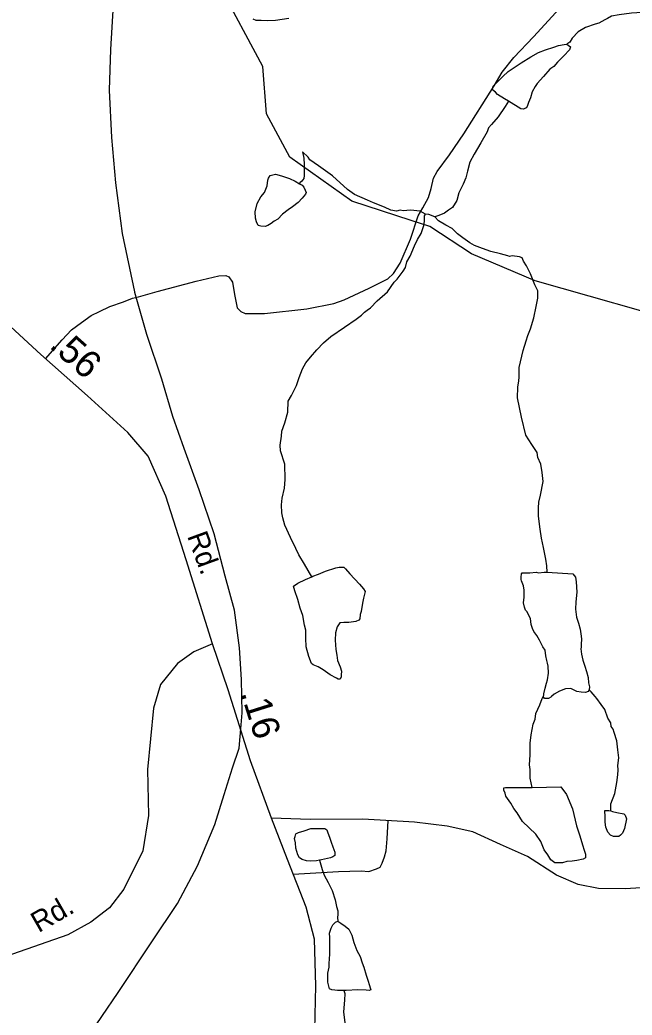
# Model space of a CAD drawing. Extents: x 2001466 to 2224147, y 644118 to 847247.
# Drawn here: x 2016560 to 2019370, y 709402 to 713970 of the extents above; entities that cross this region are included whole.
import ezdxf

# ---------------------------------------------------------------- set-up
doc = ezdxf.new("R2010")
doc.units = 0
for name, color, linetype in [('Exist Hydrographic Misc Water Feature', 7, 'Continuous'), ('Exist Railroad Mainline', 7, 'Continuous'), ('Exist Road Non-System Type 51', 7, 'Continuous'), ('Exist Road Secondary Mileage Hundredths English Label', 7, 'Continuous'), ('Exist Road Secondary Type 51 Attributed', 7, 'Continuous'), ('Exist Road Secondary Type 51 Label', 7, 'Continuous')]:
    doc.layers.add(name, color=color, linetype=linetype)

msp = doc.modelspace()

# ---------------------------------------------------------------- linework, layer by layer
at = {"layer": 'Exist Hydrographic Misc Water Feature'}
msp.add_line((2018962.9, 710864.5), (2018965, 710870.5), dxfattribs=at)
for points in [[(2018356.4, 713049.4), (2018084.1, 713137.3), (2017800.1, 713340), (2017692, 713539.1), (2017675, 713756), (2017475, 714130.8), (2017425, 714371.3)], [(2019729, 714100.5), (2019702.9, 714094.5), (2019663, 714082.6), (2019627.1, 714072.5), (2019596.9, 714070.5), (2019578.9, 714060.5), (2019533.2, 714036.5), (2019511, 714024.5), (2019485.2, 714012.5), (2019449.1, 714004.4), (2019417.1, 714004.4), (2019367.1, 714000.4), (2019311.1, 713992.3), (2019275.2, 713986.3), (2019257.2, 713976.3), (2019245.1, 713970.3), (2019217.2, 713954.3), (2019201.2, 713950.3), (2019157.1, 713934.2), (2019123.3, 713914.2), (2019095.2, 713886.2), (2019085.3, 713868.2), (2019071.2, 713858.2)], [(2017795.3, 713975.4), (2017733.4, 713967.4), (2017695.3, 713965.4), (2017667.4, 713967.4), (2017645.4, 713967.4), (2017631.3, 713973.3)], [(2018803.4, 713596.1), (2018785.3, 713608.1), (2018753.3, 713628), (2018743.3, 713638), (2018729.4, 713648), (2018731.4, 713658), (2018733.5, 713666), (2018777.3, 713710), (2018801.3, 713732.1), (2018861.4, 713772.1), (2018905.3, 713800.1), (2018941.2, 713820.1), (2018973.2, 713832.1), (2019011.3, 713844.1), (2019033.2, 713852.2), (2019059.3, 713856.2), (2019071.2, 713858.2)], [(2019071.2, 713858.2), (2019077.3, 713854.2), (2019087.2, 713846.2), (2019083.3, 713832.2), (2019057.2, 713804.2), (2019027.3, 713776.2), (2019011.3, 713756.2), (2018993.3, 713744.2), (2018963.3, 713710.1), (2018935.4, 713678.1), (2018925.4, 713664.1), (2018911.4, 713640.2), (2018903.4, 713612.2), (2018895.4, 713590.1), (2018889.3, 713572.1), (2018883.6, 713566.1), (2018871.5, 713560.1), (2018859.4, 713562.1), (2018803.4, 713596.1)], [(2018803.4, 713596.1), (2018787.4, 713572.1), (2018755.4, 713524.1), (2018725.5, 713490.1), (2018711.5, 713474), (2018705.6, 713456), (2018675.4, 713406), (2018645.7, 713354), (2018625.6, 713316), (2018615.5, 713276), (2018607.6, 713244), (2018595.7, 713216), (2018575.8, 713176), (2018565.7, 713140), (2018545.6, 713108), (2018527.8, 713095.9), (2018509.7, 713081.9), (2018483.7, 713072), (2018465.5, 713066)], [(2017857.7, 713363.5), (2017863.6, 713335.5), (2017865.7, 713305.6), (2017865.7, 713271.6), (2017865.7, 713255.6), (2017863.6, 713241.6), (2017853.8, 713229.5), (2017845.8, 713221.5), (2017843.7, 713217.5)], [(2018421.8, 713077.9), (2018397.8, 713091.9), (2018353.7, 713095.8), (2018319.7, 713093.8), (2018305.7, 713095.8), (2018289.7, 713091.8), (2018263.7, 713095.8), (2018233.7, 713109.7), (2018183.7, 713129.7), (2018155.6, 713141.8), (2018095.7, 713167.7), (2018063.8, 713191.7), (2017995.7, 713253.6), (2017931.7, 713299.6), (2017891.5, 713327.5), (2017883.7, 713339.5), (2017857.7, 713363.5)], [(2017843.7, 713217.5), (2017855.6, 713211.5), (2017863.6, 713201.5), (2017869.8, 713187.6), (2017873.7, 713177.6), (2017871.6, 713169.6), (2017855.6, 713151.6), (2017837.8, 713131.6), (2017811.7, 713111.6), (2017791.9, 713097.5), (2017765.8, 713077.5), (2017743.9, 713055.5), (2017727.9, 713045.5), (2017713.9, 713035.5), (2017697.9, 713025.5), (2017685.8, 713021.4), (2017665.7, 713023.5), (2017653.9, 713025.4), (2017645.9, 713043.5), (2017641.8, 713059.4), (2017639.9, 713089.4), (2017649.8, 713127.4), (2017665.7, 713157.4), (2017683.8, 713177.5), (2017695.7, 713207.4), (2017697.7, 713233.4), (2017701.6, 713243.4), (2017709.6, 713255.5), (2017733.8, 713261.5), (2017761.7, 713253.5), (2017797.8, 713241.5), (2017823.6, 713229.5), (2017843.7, 713217.5)], [(2017900.7, 711413.8), (2017866.7, 711471.7), (2017840.7, 711513.8), (2017826.7, 711543.7), (2017802.7, 711593.7), (2017776.7, 711649.7), (2017766.6, 711683.7), (2017762.5, 711707.7), (2017760.5, 711743.7), (2017764.6, 711773.7), (2017774.6, 711819.7), (2017778.5, 711859.7), (2017776.5, 711929.7), (2017756.4, 711991.6), (2017754.5, 712017.6), (2017760.5, 712059.6), (2017762.3, 712081.6), (2017776.3, 712119.6), (2017790.2, 712169.6), (2017792.3, 712219.6), (2017806.4, 712245.6), (2017830.2, 712291.6), (2017842.3, 712327.7), (2017858.3, 712367.7), (2017872.2, 712395.7), (2017894.2, 712421.7), (2017924.1, 712455.7), (2017954.1, 712487.7), (2017988.1, 712515.7), (2018050, 712559.7), (2018104.1, 712595.8), (2018128.1, 712613.8), (2018142.1, 712627.8), (2018154, 712637.8), (2018170, 712647.8), (2018199.9, 712679.8), (2018247.9, 712721.9), (2018278, 712765.9), (2018292, 712779.9), (2018319.9, 712815.9), (2018329.9, 712833.9), (2018335.9, 712859.9), (2018351.9, 712885.9), (2018371.7, 712931.9), (2018385.9, 712961.9), (2018401.9, 712989.9), (2018415.6, 713029.9), (2018417.7, 713050), (2018417.7, 713061.9), (2018417.7, 713069.9), (2018421.8, 713077.9)], [(2018465.5, 713066), (2018437.8, 713076), (2018421.8, 713077.9)], [(2020472.9, 712330.8), (2020100.9, 712449.8), (2019901, 712555.6), (2019658.9, 712563.8), (2018926, 712772.4), (2018634, 712896.4), (2018441.9, 713021.8), (2018356.4, 713049.4)], [(2018865.9, 712878.2), (2018853.8, 712882.2), (2018819.8, 712886.2), (2018807.9, 712884.1), (2018799.9, 712886.1), (2018765.9, 712896.1), (2018721.8, 712906.1), (2018683.8, 712920.1), (2018647.7, 712934.1), (2018625.8, 712946), (2018593.6, 712970), (2018569.6, 712988), (2018543.8, 713012), (2018515.7, 713027.9), (2018481.7, 713048), (2018465.5, 713066)], [(2018980.5, 711434.5), (2018978.5, 711464.4), (2018974.6, 711494.4), (2018964.5, 711548.5), (2018954.5, 711590.4), (2018948.3, 711632.4), (2018940.4, 711692.4), (2018940.4, 711730.4), (2018942.4, 711756.4), (2018950.4, 711788.4), (2018962.3, 711850.4), (2018958.4, 711892.4), (2018952.2, 711930.4), (2018938.3, 711960.3), (2018934.2, 711984.3), (2018910.2, 712020.3), (2018882.3, 712064.3), (2018862.2, 712146.3), (2018844.2, 712234.3), (2018846, 712284.2), (2018850.1, 712312.2), (2018852, 712330.3), (2018852, 712374.3), (2018870, 712452.3), (2018884.2, 712496.3), (2018892, 712520.3), (2018903.9, 712552.2), (2018919.8, 712602.3), (2018929.9, 712654.3), (2018937.9, 712692.2), (2018937.9, 712726.3), (2018923.7, 712754.3), (2018903.9, 712804.3), (2018885.8, 712840.2), (2018871.9, 712862.2), (2018865.9, 712878.2)], [(2017900.7, 711413.8), (2017904.6, 711415.8), (2017930.7, 711425.8), (2017962.7, 711439.8), (2018010.6, 711453.9), (2018026.6, 711457.9), (2018046.7, 711457.9), (2018054.7, 711449.9), (2018074.6, 711427.8), (2018118.7, 711379.9), (2018136.8, 711357.9), (2018144.7, 711345.9), (2018136.8, 711315.9), (2018132.9, 711291.9), (2018126.7, 711253.9), (2018122.8, 711239.9), (2018120.8, 711219.9), (2018116.9, 711213.9), (2018102.7, 711207.9), (2018070.7, 711203.9), (2018046.7, 711203.9), (2018028.7, 711201.9), (2018016.8, 711183.9), (2018009, 711155.8), (2018007, 711121.9), (2018010.9, 711079.9), (2018015, 711053.9), (2018018.8, 711029.9), (2018030.9, 711000), (2018036.9, 710979.9), (2018035, 710963.9), (2018035, 710953.9), (2018030.9, 710943.9), (2018021.1, 710943.9), (2018012.9, 710947.9), (2017985, 710963.9), (2017953, 710985.9), (2017928.8, 710999.8), (2017907.1, 711009.8), (2017898.9, 711015.8), (2017887, 711047.8), (2017874.9, 711091.8), (2017872.9, 711131.8), (2017872.9, 711149.8), (2017872.9, 711167.8), (2017866.9, 711191.8), (2017858.7, 711235.8), (2017846.8, 711269.7), (2017836.8, 711309.7), (2017822.8, 711349.7), (2017818.7, 711359.7), (2017816.9, 711369.8), (2017836.8, 711383.8), (2017870.8, 711401.8), (2017900.7, 711413.8)], [(2018965, 710870.5), (2018965, 710876.5), (2018970.9, 710902.5), (2018976.9, 710924.5), (2018982.8, 710940.5), (2018986.7, 710970.5), (2018984.8, 711002.5), (2018982.8, 711016.5), (2018978.7, 711028.5), (2018974.8, 711050.4), (2018970.7, 711076.5), (2018960.9, 711092.4), (2018944.9, 711122.4), (2018932.8, 711144.5), (2018918.8, 711162.5), (2018912.9, 711176.5), (2018906.7, 711194.4), (2018904.7, 711222.4), (2018894.6, 711238.4), (2018888.7, 711252.4), (2018880.7, 711260.4), (2018876.6, 711274.4), (2018872.7, 711294.4), (2018874.7, 711320.4), (2018874.7, 711352.4), (2018872.7, 711372.4), (2018862.6, 711394.4), (2018860.6, 711400.4), (2018860.6, 711412.4), (2018862.6, 711426.4), (2018866.5, 711432.4), (2018874.5, 711432.4), (2018900.6, 711432.4), (2018930.5, 711434.4), (2018940.6, 711432.4), (2018966.6, 711434.5), (2018980.5, 711434.5)], [(2018980.5, 711434.5), (2019098.4, 711426.5), (2019110.5, 711412.5), (2019114.4, 711390.5), (2019116.7, 711342.5), (2019112.6, 711298.5), (2019110.8, 711264.6), (2019114.6, 711228.6), (2019124.7, 711200.6), (2019132.7, 711172.6), (2019136.8, 711140.6), (2019138.8, 711126.6), (2019136.8, 711104.6), (2019136.8, 711090.6), (2019134.7, 711082.6), (2019138.8, 711058.6), (2019144.8, 711030.7), (2019152.8, 711002.6), (2019160.8, 710978.6), (2019168.8, 710950.6), (2019170.8, 710926.6), (2019174.9, 710908.7), (2019172.9, 710894.7)], [(2019172.9, 710894.7), (2019169, 710886.7), (2019156.9, 710882.6), (2019136.8, 710884.6), (2019116.9, 710886.6), (2019088.8, 710900.6), (2019064.8, 710898.6), (2019036.9, 710888.5), (2019012.9, 710874.5), (2019000.8, 710864.5), (2018996.9, 710860.5), (2018986.9, 710854.5), (2018968.9, 710854.5), (2018962.9, 710864.5)], [(2019273.2, 710338.8), (2019273.2, 710370.7), (2019291.2, 710418.8), (2019301, 710468.8), (2019304.9, 710504.8), (2019307, 710526.7), (2019304.9, 710546.8), (2019309, 710582.8), (2019304.9, 710618.8), (2019301, 710660.7), (2019288.9, 710698.7), (2019282.8, 710714.7), (2019274.8, 710726.7), (2019272.9, 710742.7), (2019258.8, 710764.7), (2019244.9, 710804.6), (2019228.9, 710826.7), (2019209, 710854.6), (2019201, 710864.6), (2019182.9, 710884.7), (2019172.9, 710894.7)], [(2018911.2, 710446.6), (2018903, 710488.5), (2018903, 710528.5), (2018899.1, 710550.5), (2018903, 710596.5), (2018903, 710650.5), (2018906.9, 710688.4), (2018917, 710736.5), (2018925, 710760.5), (2018929.1, 710786.5), (2018946.9, 710826.5), (2018957, 710854.5), (2018962.9, 710864.5)], [(2018911.2, 710446.6), (2019043.1, 710448.6), (2019069.1, 710414.6), (2019097.2, 710348.7), (2019115.3, 710270.7), (2019131.3, 710224.7), (2019143.1, 710182.7), (2019151.1, 710158.7), (2019157.3, 710140.7), (2019157.3, 710122.7), (2019145.2, 710116.7), (2019117.3, 710110.7), (2019095.2, 710108.7), (2019071.2, 710106.7), (2019051.3, 710100.6), (2019029.3, 710100.6), (2019015.4, 710100.6), (2018997.2, 710114.6), (2018983.4, 710136.6), (2018967.2, 710160.6), (2018951.2, 710198.6), (2018929.3, 710232.5), (2018897.3, 710260.6), (2018867.4, 710290.5), (2018843.2, 710330.5), (2018827.2, 710350.4), (2018813.2, 710374.5), (2018791.1, 710406.4), (2018787.2, 710420.4), (2018781.2, 710434.4), (2018781.2, 710444.5), (2018789.2, 710446.5), (2018825.1, 710446.5), (2018881.1, 710446.5), (2018911.2, 710446.6)], [(2019273.2, 710338.8), (2019281.1, 710336.8), (2019301, 710330.8), (2019333, 710324.8), (2019339.2, 710318.8), (2019345.1, 710302.8), (2019335.1, 710258.8), (2019327.1, 710236.8), (2019317.2, 710226.8), (2019309.2, 710220.8), (2019291.2, 710220.8), (2019285.2, 710220.8), (2019271.3, 710226.8), (2019259.2, 710240.7), (2019249.2, 710264.7), (2019247.3, 710286.8), (2019247.1, 710306.8), (2019247.1, 710318.8), (2019245.1, 710332.8), (2019245.1, 710340.8), (2019263.1, 710340.8), (2019273.2, 710338.8)], [(2017935.6, 710112), (2017921.4, 710110), (2017893.6, 710107.9), (2017875.5, 710109.9), (2017855.4, 710115.9), (2017843.5, 710123.9), (2017835.5, 710137.9), (2017827.3, 710167.9), (2017825.5, 710191.8), (2017821.4, 710211.9), (2017823.4, 710221.9), (2017827.3, 710233.9), (2017839.4, 710239.9), (2017865.5, 710247.9), (2017895.4, 710257.9), (2017929.4, 710257.9), (2017945.4, 710257.9), (2017959.4, 710258), (2017969.4, 710252), (2017973.3, 710238), (2017981.3, 710218), (2017989.3, 710196), (2017997.3, 710174), (2018005.3, 710150), (2018005.3, 710134), (2017997.3, 710128), (2017985.4, 710124), (2017945.4, 710114), (2017935.6, 710112)], [(2017935.6, 710112), (2017947.5, 710070), (2017957.5, 710044), (2017975.6, 710010), (2017993.4, 709974), (2018007.6, 709930), (2018013.5, 709900.1), (2018019.7, 709880.1), (2018019.7, 709864.1), (2018017.6, 709850.1), (2018019.7, 709832)], [(2018047.8, 709514.1), (2018017.8, 709514.1), (2018005.7, 709516), (2017991.8, 709518), (2017981.7, 709522.1), (2017973.7, 709552), (2017973.7, 709574.1), (2017973.7, 709594.1), (2017979.7, 709622.1), (2017979.7, 709638), (2017983.6, 709682), (2017983.6, 709722.1), (2017983.6, 709738.1), (2017983.6, 709758.1), (2017981.5, 709778), (2017989.5, 709800), (2017997.5, 709816), (2018009.6, 709828), (2018019.7, 709832)], [(2018019.7, 709832), (2018033.6, 709824), (2018053.7, 709810), (2018069.7, 709796.1), (2018083.6, 709768.1), (2018093.7, 709734.1), (2018107.6, 709698.1), (2018121.6, 709670.1), (2018131.8, 709642.1), (2018139.8, 709622.2), (2018149.7, 709584.2), (2018157.7, 709562.2), (2018165.7, 709538.2), (2018167.7, 709526.2), (2018171.8, 709518.2), (2018163.8, 709514.2), (2018149.7, 709516.2), (2018111.7, 709518.2), (2018057.8, 709514.1), (2018047.8, 709514.1)], [(2018047.8, 709514.1), (2018051.7, 709500.1), (2018049.8, 709470.1), (2018045.9, 709416.1), (2018051.9, 709366.2), (2018057.8, 709336.1), (2018057.8, 709322.2), (2018061.9, 709284.1), (2018082, 709238.2), (2018092.1, 709202.2), (2018106, 709164.2), (2018109.9, 709140.2), (2018119.9, 709094.2), (2018133.9, 709038.2), (2018140, 709002.2), (2018158.1, 708956.2), (2018170.2, 708920.3), (2018178.2, 708900.2), (2018188, 708882.2), (2018198.1, 708864.3)]]:
    msp.add_lwpolyline(points, dxfattribs=at)
at = {"layer": 'Exist Railroad Mainline'}
for points in [[(2017576.3, 710734.5), (2017580.7, 710788.8), (2017578.3, 710942.7), (2017567.8, 711086.7), (2017545.1, 711260.6), (2017502.7, 711416.5), (2017451.9, 711610.3), (2017383.4, 711811.9), (2017314.7, 712001.7), (2017262.1, 712149.6), (2017211.6, 712321.3), (2017142.9, 712525.1), (2017088.3, 712718.8), (2017087.6, 712721.9), (2017031.4, 712988.6), (2017000.5, 713222.4), (2016981.8, 713430.4), (2016971, 713646.5), (2016978.4, 713834.3), (2016989.8, 714038.3)], [(2016862, 709284.3), (2017011.3, 709504.7), (2017166.4, 709737.4), (2017283.8, 709913.8), (2017375.2, 710086.1), (2017454.7, 710276.3), (2017498.1, 710414.5), (2017535.6, 710536.7), (2017567.4, 710626.7), (2017576.3, 710734.5)]]:
    msp.add_lwpolyline(points, dxfattribs=at)
at = {"layer": 'Exist Road Non-System Type 51'}
for points in [[(2017104.2, 712698.4), (2017189.9, 712722.9), (2017368.8, 712771), (2017473, 712795), (2017505, 712796.4), (2017519.7, 712791), (2017535.7, 712765.6), (2017545.1, 712709.5), (2017557.1, 712648.1), (2017574.4, 712630.7), (2017594.5, 712622.7), (2017682.6, 712622.7), (2017877.5, 712642.7), (2018001.7, 712668.1), (2018048.2, 712684.1), (2018163, 712738.9), (2018249.8, 712781.7), (2018275.2, 712805.7), (2018305.9, 712852.5), (2018354, 712963.4), (2018388.7, 713070.3), (2018410, 713106.3), (2018435.4, 713154.4), (2018447.4, 713195.8), (2018459.5, 713243.9), (2018475.5, 713273.3), (2018532.9, 713350.8), (2018598.3, 713447), (2018737.2, 713667.5), (2018774.3, 713730.3), (2018827.7, 713797.1), (2018918.5, 713891.9), (2019037.4, 714022.3)], [(2016678.3, 712414), (2016753.9, 712501.1), (2016797.8, 712547.2), (2016843.7, 712581.4), (2016887.6, 712613.5), (2016925.6, 712631.6), (2016973.6, 712653.8), (2017035.5, 712675.9), (2017077.4, 712691.9), (2017104.2, 712698.4)], [(2017815.3, 710047.9), (2018023.3, 710060.7), (2018127.2, 710064.4), (2018161.3, 710060.5), (2018197.1, 710072.4), (2018213.3, 710080.3), (2018223.3, 710098.3), (2018233.3, 710128.3), (2018241.5, 710156.3), (2018245.6, 710210.2), (2018251, 710294.4)]]:
    msp.add_lwpolyline(points, dxfattribs=at)
at = {"layer": 'Exist Road Secondary Type 51 Attributed'}
for points in [[(2017444.5, 711105.2), (2017324.1, 711491.5), (2017229.9, 711783.7), (2017149.4, 711967.3), (2017055.2, 712075.9), (2016870.2, 712243.5), (2016656.4, 712433.5), (2016122.7, 712925.2), (2015893.8, 713139.2), (2015767.7, 713262.1), (2015700.7, 713351.5), (2015673.6, 713399.4)], [(2017444.5, 711105.2), (2017358.8, 711068.5), (2017283.8, 711015.9), (2017205.7, 710918.5), (2017173.7, 710809.9), (2017145.8, 710528.9), (2017150.6, 710318.2), (2017125.1, 710155.3), (2017038.1, 709979.7), (2016971.1, 709893.5), (2016886.6, 709828), (2016779.7, 709770.6), (2016526, 709681.2), (2016150.7, 709576.6), (2015900.2, 709514.3), (2015801.3, 709482.4), (2015699.2, 709428.1), (2015582.7, 709362.6)], [(2017715.7, 710305.3), (2017619.2, 710568.8), (2017516.3, 710894.4), (2017444.5, 711105.2)], [(2017914, 709334.6), (2017918.7, 709535.8), (2017913.2, 709749.7), (2017874.9, 709896.6), (2017788.7, 710115.3), (2017715.7, 710305.3)], [(2022029.6, 710203.3), (2021913.9, 710189.7), (2021683, 710180.9), (2021241.8, 710158.6), (2020933.5, 710149.8), (2020603.3, 710130.6), (2020224.3, 710102.7), (2019968.7, 710077.9), (2019737.3, 710036.4), (2019485.2, 709990.1), (2019338.5, 709980.6), (2019216.4, 709982.9), (2019122.3, 710000.5), (2019023.4, 710044.4), (2018889.7, 710129), (2018766.1, 710184.9), (2018639.2, 710242.4), (2018521.2, 710269.5), (2018371.6, 710287.1), (2018133.9, 710301.5), (2017893, 710299.9), (2017715.7, 710305.3)]]:
    msp.add_lwpolyline(points, dxfattribs=at)

# ---------------------------------------------------------------- texts
at = {"layer": 'Exist Road Secondary Mileage Hundredths English Label'}
for s, rotation, p in [('.56', 318.3735, (2016690.9, 712468.7)), ('.16', 287.5345, (2017572.3, 710880.5))]:
    msp.add_text(s, height=125, rotation=rotation, dxfattribs=at).set_placement(p)
at = {"layer": 'Exist Road Secondary Type 51 Label'}
for rotation, p in [(290.0814, (2017327, 711601.1)), (29.9286, (2016646, 709777.5))]:
    msp.add_text('Rd.', height=95, rotation=rotation, dxfattribs=at).set_placement(p)

doc.saveas('drawing.dxf')
